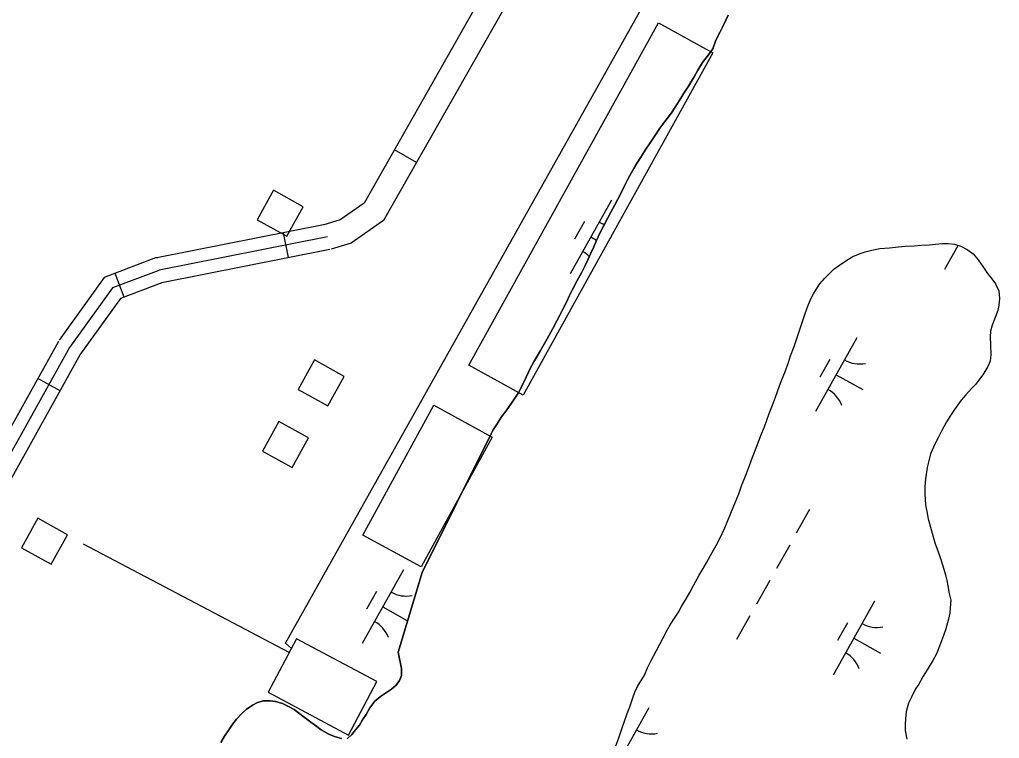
# Model space of a CAD drawing. Extents: x 3913936 to 3933962, y 195330 to 217741.
# Drawn here: x 3928535 to 3929114, y 207016 to 207441 of the extents above; entities that cross this region are included whole.
import ezdxf

# ---------------------------------------------------------------- set-up
doc = ezdxf.new("R2010")
doc.units = 0
for name, color, linetype in [('V-BLDG-OTLN', 7, 'Continuous'), ('V-DOMW-TANK', 7, 'Continuous'), ('V-ROAD-CNTR', 7, 'Continuous'), ('V-TOPO-SHOR', 7, 'Continuous'), ('V-UTIL-LINE', 7, 'Continuous'), ('V-WETL-SWMP', 7, 'Continuous')]:
    doc.layers.add(name, color=color, linetype=linetype)

msp = doc.modelspace()

# ---------------------------------------------------------------- linework, layer by layer
at = {"layer": 'V-BLDG-OTLN'}
for points in [[(3928800.4, 207237), (3928912.52, 207439.52), (3928944.66, 207421.73), (3928832.54, 207219.2)], [(3928685.02, 207340.4), (3928675.31, 207322.91), (3928692.79, 207313.2), (3928702.5, 207330.68)], [(3928709.26, 207240.12), (3928699.55, 207222.63), (3928717.03, 207212.92), (3928726.75, 207230.4)], [(3928737.81, 207136.53), (3928779.81, 207213.27), (3928814.16, 207194.47), (3928772.16, 207117.73)], [(3928688.12, 207203.69), (3928678.41, 207186.21), (3928695.89, 207176.5), (3928705.6, 207193.98)], [(3928545.68, 207146.44), (3928535.97, 207128.96), (3928553.45, 207119.24), (3928563.17, 207136.73)], [(3928681.7, 207043.56), (3928729.23, 207018.25), (3928746.08, 207049.9), (3928698.55, 207075.21)]]:
    msp.add_lwpolyline(points, close=True, dxfattribs=at)
at = {"layer": 'V-DOMW-TANK'}
msp.add_lwpolyline([(3928695.5, 207069.48), (3928691.99, 207072.67), (3928936.82, 207509.3), (3928949.68, 207535.03), (3929056.71, 207717.11)], dxfattribs=at)
at = {"layer": 'V-ROAD-CNTR'}
for p, q in [((3928769.43, 207356.85), (3928756.38, 207364.25)), ((3928693.82, 207300.6), (3928690.9, 207315.31)), ((3928596.71, 207277.28), (3928591.37, 207291.3)), ((3928558.78, 207221.91), (3928545.68, 207229.21))]:
    msp.add_line(p, q, dxfattribs=at)
for points in [[(3928954.46, 208340.49), (3928961.19, 208316.47), (3928982.26, 208142.67), (3928990.83, 208057.6), (3928987.37, 208004.11), (3928974.13, 207964.67), (3928955.23, 207927.15), (3928936.04, 207893.01), (3928914.61, 207843.57), (3928898.71, 207792.35), (3928877.17, 207740.16), (3928876.89, 207697.13), (3928888.14, 207648.77), (3928890.53, 207609.31), (3928885.71, 207561.8), (3928874.24, 207541.57), (3928749.94, 207322.49), (3928730.88, 207309.21), (3928719.05, 207305.64)], [(3928975.79, 208057.33), (3928972.53, 208007.03), (3928960.26, 207970.46), (3928941.99, 207934.21), (3928922.59, 207899.69), (3928900.52, 207848.79), (3928884.58, 207797.44), (3928862.19, 207743.18), (3928861.87, 207695.46), (3928873.24, 207646.6), (3928875.49, 207609.61), (3928871.11, 207566.45), (3928861.19, 207548.97), (3928738.57, 207332.85), (3928724.26, 207322.88), (3928714.72, 207320)], [(3928715.43, 207320.17), (3928615.96, 207300.46)], [(3928716.88, 207312.82), (3928617.42, 207293.11)], [(3928718.34, 207305.46), (3928618.88, 207285.75)], [(3928616.55, 207300.56), (3928615.28, 207300.41), (3928584.92, 207288.85), (3928558.3, 207251.77)], [(3928617.42, 207293.11), (3928617.08, 207293.07), (3928589.7, 207282.64), (3928564.39, 207247.4)], [(3928618.29, 207285.66), (3928618.87, 207285.73), (3928594.48, 207276.43), (3928570.49, 207243.02)], [(3928557.84, 207251.05), (3928456.19, 207068.52)], [(3928564.39, 207247.4), (3928462.74, 207064.87)], [(3928570.95, 207243.75), (3928468.73, 207060.21)]]:
    msp.add_lwpolyline(points, dxfattribs=at)
at = {"layer": 'V-TOPO-SHOR'}
for points in [[(3928953.62, 207443.98), (3928952.34, 207441.01), (3928950.35, 207436.85), (3928948.96, 207434.18), (3928946.39, 207429.24), (3928944.6, 207424.09), (3928942.62, 207421.22), (3928938.56, 207415.88), (3928935.69, 207411.52), (3928933.61, 207407.57), (3928932.02, 207404.9), (3928930.24, 207402.03), (3928927.46, 207397.77), (3928925.68, 207394.8), (3928923.7, 207391.64), (3928920.53, 207386.79), (3928918.45, 207383.92), (3928916.27, 207381.05), (3928913.4, 207377.1), (3928909.93, 207372.05), (3928907.25, 207367.8), (3928904.97, 207364.73), (3928902, 207360.08), (3928899.92, 207356.61), (3928897.94, 207353.35), (3928895.66, 207349.2), (3928894.17, 207346.52), (3928892.78, 207343.75), (3928891, 207340.09), (3928888.42, 207335.24), (3928886.74, 207331.78), (3928884.36, 207327.43), (3928882.48, 207324.16), (3928880, 207319.21), (3928878.12, 207315.46), (3928875.64, 207310.41), (3928874.25, 207307.04), (3928872.27, 207302.79), (3928870.88, 207299.72), (3928869.1, 207295.86), (3928867.12, 207291.9), (3928864.34, 207286.76), (3928861.76, 207281.81), (3928859.78, 207277.76), (3928858.29, 207274.69), (3928855.82, 207269.74), (3928854.13, 207266.58), (3928852.45, 207263.21), (3928850.07, 207258.66), (3928847.79, 207254.41), (3928846.01, 207251.24), (3928844.42, 207248.47), (3928842.73, 207245.7), (3928840.75, 207242.33), (3928838.77, 207238.97), (3928836.59, 207235.01), (3928834.31, 207229.87), (3928831.34, 207223.73), (3928829.95, 207221.06), (3928826.08, 207215.03), (3928824.21, 207212.55)], [(3928919.51, 207083.37), (3928922.29, 207087.93), (3928924.37, 207090.99), (3928926.15, 207094.36), (3928928.83, 207098.91), (3928931.01, 207102.67), (3928933.29, 207106.73), (3928936.65, 207112.86), (3928938.93, 207116.72), (3928941.12, 207120.58), (3928944.29, 207126.31), (3928946.56, 207130.37), (3928948.84, 207134.43), (3928951.82, 207140.76), (3928953.6, 207145.21), (3928955.29, 207149.57), (3928958.06, 207156.1), (3928959.95, 207160.95), (3928961.63, 207165.7), (3928964.51, 207172.92), (3928966.29, 207177.77), (3928968.18, 207182.62), (3928971.05, 207190.14), (3928972.94, 207195.38), (3928975.12, 207200.63), (3928977.89, 207208.45), (3928979.98, 207213.39), (3928981.66, 207218.04), (3928984.04, 207224.77), (3928985.63, 207228.83), (3928987.12, 207232.69), (3928989.3, 207238.53), (3928990.59, 207242.48), (3928992.77, 207248.12), (3928994.15, 207252.18), (3928995.54, 207256.34), (3928997.63, 207262.77), (3928999.01, 207267.03), (3929000.41, 207270.88), (3929002.59, 207276.13), (3929004.17, 207279.1), (3929005.66, 207281.77), (3929007.84, 207285.03), (3929010.61, 207288.3), (3929012.99, 207290.67), (3929016.26, 207293.84), (3929019.42, 207296.11), (3929023.88, 207299.18), (3929027.44, 207301.25), (3929031.7, 207303.13), (3929034.67, 207304.02), (3929038.53, 207304.91), (3929043.38, 207305.99), (3929049.12, 207306.39), (3929054.47, 207306.88), (3929058.33, 207307.37), (3929063.78, 207307.66), (3929067.63, 207307.96), (3929072.78, 207308.15), (3929076.35, 207308.64), (3929080.21, 207309.04), (3929083.67, 207308.94), (3929087.53, 207308.64), (3929091.29, 207307.45), (3929095.05, 207305.46), (3929098.61, 207302.79), (3929101.48, 207299.22), (3929104.15, 207295.36), (3929107.02, 207291.2), (3929109.49, 207288.03), (3929111.66, 207285.16), (3929113.64, 207280.9), (3929114.04, 207276.45), (3929113.64, 207272.39), (3929113.04, 207269.33), (3929111.55, 207265.17), (3929109.77, 207260.72), (3929108.68, 207257.06), (3929108.58, 207253.69), (3929108.77, 207248.74), (3929109.06, 207243.4), (3929108.57, 207239.34), (3929107.28, 207236.27), (3929104.31, 207231.32), (3929101.73, 207227.96), (3929099.85, 207225.58), (3929097.57, 207223.21), (3929094.1, 207219.45), (3929091.43, 207216.29), (3929087.56, 207210.85), (3929085.09, 207207.18), (3929082.81, 207203.43), (3929079.74, 207197.98), (3929077.85, 207194.12), (3929075.97, 207190.66), (3929073.39, 207184.53), (3929072.3, 207180.47), (3929071.31, 207176.41), (3929070.41, 207169.78), (3929070.01, 207165.33), (3929070.01, 207160.87)], [(3928824.21, 207212.55), (3928822.42, 207210.08), (3928819.65, 207206.42), (3928816.77, 207201.77), (3928814.89, 207198.8), (3928813.6, 207196.43), (3928772.87, 207114.4), (3928758.58, 207067.2), (3928760.66, 207057.59), (3928760.55, 207053.44), (3928759.46, 207050.57), (3928757.48, 207047.8), (3928754.61, 207045.42), (3928751.84, 207043.35), (3928748.27, 207041.17), (3928744.9, 207038.3), (3928741.93, 207034.44), (3928739.75, 207030.39), (3928737.57, 207027.22), (3928735.79, 207024.15), (3928733.51, 207021.39), (3928731.33, 207018.61), (3928728.46, 207016.14)], [(3929070.01, 207160.87), (3929070.4, 207154.44), (3929071.09, 207150.38), (3929071.88, 207146.22), (3929073.76, 207139.79), (3929074.94, 207135.53), (3929076.13, 207131.37), (3929078.2, 207125.63), (3929079.49, 207122.07), (3929080.67, 207118.31), (3929082.25, 207112.96), (3929083.04, 207109.69), (3929083.63, 207106.53), (3929084.32, 207102.07), (3929085.31, 207098.11), (3929085.01, 207093.46), (3929084.71, 207090.29), (3929083.92, 207086.83), (3929082.43, 207081.09), (3929081.04, 207077.13), (3929078.66, 207070.8), (3929076.88, 207066.34), (3929074.7, 207062.29), (3929071.33, 207056.85), (3929069.05, 207053.19), (3929066.37, 207048.34), (3929064.49, 207045.57), (3929062.11, 207040.72), (3929060.33, 207037.16), (3929058.84, 207032.11), (3929058.44, 207027.95), (3929058.24, 207024.59), (3929058.34, 207021.02), (3929059.23, 207015.88)], [(3928887.4, 207011.93), (3928888.98, 207016.58), (3928890.87, 207021.93), (3928892.25, 207025.89), (3928894.04, 207031.03), (3928895.53, 207034.89), (3928897.41, 207040.33), (3928898.6, 207043.7), (3928900.19, 207047.06), (3928904.25, 207053.79), (3928906.04, 207057.95), (3928908.21, 207062.4), (3928911.38, 207068.33), (3928913.37, 207072), (3928915.15, 207075.36), (3928917.73, 207080.21), (3928919.51, 207083.37)], [(3928725.19, 207016.15), (3928721.04, 207017.33), (3928717.57, 207018.82), (3928713.22, 207021.3), (3928710.55, 207023.38), (3928707.09, 207025.96), (3928703.13, 207028.93), (3928699.67, 207031.4), (3928697.19, 207033.39), (3928693.83, 207035.17), (3928690.17, 207036.86), (3928686.21, 207038.05), (3928682.94, 207038.54), (3928679.08, 207038.45), (3928675.42, 207037.46), (3928672.55, 207035.88), (3928668.79, 207033.31), (3928666.41, 207031.23), (3928663.04, 207027.77), (3928660.96, 207025), (3928658.09, 207020.74), (3928656.01, 207017.58), (3928653.83, 207013.92)]]:
    msp.add_lwpolyline(points, dxfattribs=at)
at = {"layer": 'V-UTIL-LINE'}
msp.add_lwpolyline([(3928694.18, 207067), (3928572.63, 207131.25)], dxfattribs=at)
at = {"layer": 'V-WETL-SWMP'}
for p, q in [((3928884.84, 207334.67), (3928860.34, 207291.09)), ((3928868.8, 207321.89), (3928862.92, 207311.43)), ((3928872.59, 207312.88), (3928875.93, 207311)), ((3929089.52, 207307.55), (3929081.68, 207293.61)), ((3929029.84, 207253.16), (3929005.34, 207209.58)), ((3929013.8, 207240.38), (3929007.92, 207229.92)), ((3929017.59, 207231.37), (3929033.28, 207222.55)), ((3929001.83, 207151.56), (3928993.99, 207137.61)), ((3928990.07, 207130.64), (3928982.23, 207116.69)), ((3928761.87, 207115.91), (3928737.37, 207072.33)), ((3928978.31, 207109.72), (3928970.47, 207095.77)), ((3928745.83, 207103.13), (3928739.95, 207092.67)), ((3929040.23, 207097.36), (3929015.73, 207053.78)), ((3928749.62, 207094.12), (3928764.24, 207085.9)), ((3928966.55, 207088.79), (3928958.71, 207074.85)), ((3929024.2, 207084.58), (3929018.32, 207074.12)), ((3929027.98, 207075.57), (3929043.67, 207066.75)), ((3928906.87, 207034.4), (3928882.36, 206990.82)), ((3928890.83, 207021.62), (3928890.64, 207021.28))]:
    msp.add_line(p, q, dxfattribs=at)
for points in [[(3928874.25, 207307.04), (3928875.64, 207310.41), (3928878.12, 207315.45), (3928882.48, 207324.16), (3928884.36, 207327.43), (3928886.74, 207331.78), (3928888.42, 207335.24), (3928891, 207340.09), (3928892.79, 207343.75), (3928894.17, 207346.52), (3928895.66, 207349.2), (3928897.94, 207353.35), (3928899.92, 207356.61), (3928902, 207360.08), (3928904.97, 207364.73), (3928907.25, 207367.8), (3928909.93, 207372.05), (3928913.4, 207377.1), (3928916.27, 207381.05), (3928918.45, 207383.92), (3928920.53, 207386.79), (3928923.7, 207391.64), (3928925.68, 207394.8), (3928927.46, 207397.77), (3928930.24, 207402.03), (3928932.02, 207404.9), (3928933.61, 207407.57), (3928935.69, 207411.52), (3928938.56, 207415.88), (3928942.62, 207421.22), (3928944.6, 207424.09), (3928946.39, 207429.24), (3928948.97, 207434.18), (3928950.35, 207436.85), (3928952.34, 207441.01), (3928953.62, 207443.98)], [(3928728.46, 207016.14), (3928731.33, 207018.62), (3928733.51, 207021.39), (3928735.79, 207024.16), (3928737.57, 207027.22), (3928739.75, 207030.39), (3928741.93, 207034.45), (3928744.91, 207038.3), (3928748.27, 207041.17), (3928751.84, 207043.35), (3928754.61, 207045.42), (3928757.48, 207047.8), (3928759.46, 207050.57), (3928760.55, 207053.44), (3928760.66, 207057.59), (3928758.58, 207067.2), (3928772.87, 207114.4), (3928813.6, 207196.43), (3928814.89, 207198.8), (3928816.77, 207201.77), (3928819.65, 207206.42), (3928822.42, 207210.08), (3928824.2, 207212.55), (3928826.09, 207215.03), (3928829.95, 207221.06), (3928831.34, 207223.73), (3928834.31, 207229.87), (3928836.59, 207235.01), (3928838.77, 207238.97), (3928842.73, 207245.7), (3928844.42, 207248.47), (3928846, 207251.24), (3928847.79, 207254.4), (3928850.07, 207258.66), (3928852.45, 207263.21), (3928854.13, 207266.58), (3928855.82, 207269.74), (3928858.29, 207274.69), (3928859.78, 207277.76), (3928861.76, 207281.81), (3928864.34, 207286.76), (3928867.12, 207291.9), (3928869.1, 207295.86), (3928870.88, 207299.72), (3928872.27, 207302.79), (3928874.25, 207307.04)], [(3928919.51, 207083.37), (3928922.29, 207087.93), (3928924.37, 207090.99), (3928926.15, 207094.36), (3928928.83, 207098.91), (3928931.01, 207102.67), (3928933.29, 207106.72), (3928936.66, 207112.86), (3928938.93, 207116.72), (3928941.11, 207120.58), (3928944.29, 207126.31), (3928946.56, 207130.37), (3928948.84, 207134.43), (3928951.82, 207140.76), (3928953.6, 207145.21), (3928955.29, 207149.57), (3928958.06, 207156.1), (3928959.95, 207160.95), (3928961.63, 207165.7), (3928964.51, 207172.92), (3928966.29, 207177.77), (3928968.18, 207182.62), (3928971.05, 207190.14), (3928972.94, 207195.38), (3928975.12, 207200.63), (3928977.89, 207208.44), (3928979.98, 207213.39), (3928981.66, 207218.04), (3928984.04, 207224.77), (3928985.63, 207228.83), (3928987.12, 207232.69), (3928989.3, 207238.53), (3928990.59, 207242.49), (3928992.77, 207248.12), (3928994.16, 207252.18), (3928995.54, 207256.34), (3928997.63, 207262.77), (3928999.02, 207267.03), (3929000.4, 207270.89), (3929002.58, 207276.13), (3929004.17, 207279.1), (3929005.66, 207281.77), (3929007.84, 207285.03), (3929010.61, 207288.3), (3929012.99, 207290.67), (3929016.26, 207293.84), (3929019.42, 207296.11), (3929023.88, 207299.18), (3929027.45, 207301.25), (3929031.7, 207303.13), (3929034.67, 207304.02), (3929038.53, 207304.91), (3929043.38, 207305.99), (3929049.12, 207306.39), (3929054.47, 207306.88), (3929058.33, 207307.37), (3929063.77, 207307.66), (3929067.64, 207307.96), (3929072.78, 207308.15), (3929076.35, 207308.64), (3929080.21, 207309.04), (3929083.67, 207308.94), (3929087.53, 207308.64), (3929091.29, 207307.45), (3929095.05, 207305.46), (3929098.61, 207302.79), (3929101.48, 207299.23), (3929104.15, 207295.36), (3929107.02, 207291.2), (3929109.49, 207288.04), (3929111.67, 207285.16), (3929113.64, 207280.9), (3929114.04, 207276.45), (3929113.64, 207272.39), (3929113.04, 207269.33), (3929111.55, 207265.17), (3929109.77, 207260.72), (3929108.68, 207257.05), (3929108.58, 207253.69), (3929108.77, 207248.74), (3929109.06, 207243.4), (3929108.57, 207239.34), (3929107.28, 207236.27), (3929104.31, 207231.32), (3929101.73, 207227.96), (3929099.85, 207225.58), (3929097.57, 207223.21), (3929094.1, 207219.45), (3929091.43, 207216.29), (3929087.56, 207210.85), (3929085.09, 207207.18), (3929082.81, 207203.43), (3929079.74, 207197.98), (3929077.85, 207194.12), (3929075.97, 207190.66), (3929073.39, 207184.53), (3929072.3, 207180.47), (3929071.31, 207176.41), (3929070.41, 207169.78), (3929070.01, 207165.33), (3929070.01, 207160.87)], [(3929070.01, 207160.87), (3929070.4, 207154.44), (3929071.09, 207150.38), (3929071.88, 207146.22), (3929073.76, 207139.79), (3929074.94, 207135.53), (3929076.13, 207131.37), (3929078.2, 207125.63), (3929079.49, 207122.07), (3929080.67, 207118.3), (3929082.25, 207112.96), (3929083.04, 207109.69), (3929083.63, 207106.52), (3929084.32, 207102.07), (3929085.31, 207098.11), (3929085.01, 207093.46), (3929084.71, 207090.29), (3929083.92, 207086.83), (3929082.43, 207081.09), (3929081.04, 207077.13), (3929078.66, 207070.8), (3929076.88, 207066.34), (3929074.7, 207062.29), (3929071.33, 207056.85), (3929069.05, 207053.18), (3929066.37, 207048.34), (3929064.49, 207045.57), (3929062.11, 207040.72), (3929060.33, 207037.16), (3929058.84, 207032.11), (3929058.44, 207027.95), (3929058.24, 207024.59), (3929058.34, 207021.02), (3929059.23, 207015.88)], [(3928887.4, 207011.93), (3928888.98, 207016.58), (3928890.87, 207021.93), (3928892.25, 207025.89), (3928894.04, 207031.03), (3928895.53, 207034.89), (3928897.41, 207040.33), (3928898.6, 207043.7), (3928900.19, 207047.06), (3928904.25, 207053.79), (3928906.03, 207057.95), (3928908.21, 207062.4), (3928911.39, 207068.33), (3928913.37, 207072), (3928915.15, 207075.36), (3928917.73, 207080.21), (3928919.51, 207083.37)], [(3928653.83, 207013.92), (3928656.01, 207017.58), (3928658.09, 207020.74), (3928660.96, 207025), (3928663.04, 207027.77), (3928666.41, 207031.23), (3928668.79, 207033.31), (3928672.55, 207035.88), (3928675.42, 207037.46), (3928679.08, 207038.45), (3928682.94, 207038.54), (3928686.21, 207038.05), (3928690.17, 207036.86), (3928693.83, 207035.17), (3928697.19, 207033.39), (3928699.67, 207031.4), (3928703.13, 207028.93), (3928707.09, 207025.96), (3928710.55, 207023.38), (3928713.22, 207021.3), (3928717.57, 207018.82), (3928721.04, 207017.34), (3928725.19, 207016.15)]]:
    msp.add_lwpolyline(points, dxfattribs=at)
for centre, start, end in [((3928886.33, 207336.84), 239.88608, 250.67123), ((3928859.26, 207288.69), 45.625, 61.42973), ((3929031.33, 207255.33), 239.88608, 281.42974), ((3929004.26, 207207.18), 19.88608, 61.42973), ((3928763.36, 207118.08), 239.88608, 281.42974), ((3928736.29, 207069.93), 19.88608, 61.42973), ((3929041.73, 207099.53), 239.88608, 281.42974), ((3929014.65, 207051.38), 19.88608, 61.42973), ((3928908.36, 207036.57), 239.88608, 281.42974)]:
    msp.add_arc(centre, 17.62, start, end, dxfattribs=at)

doc.saveas('drawing.dxf')
